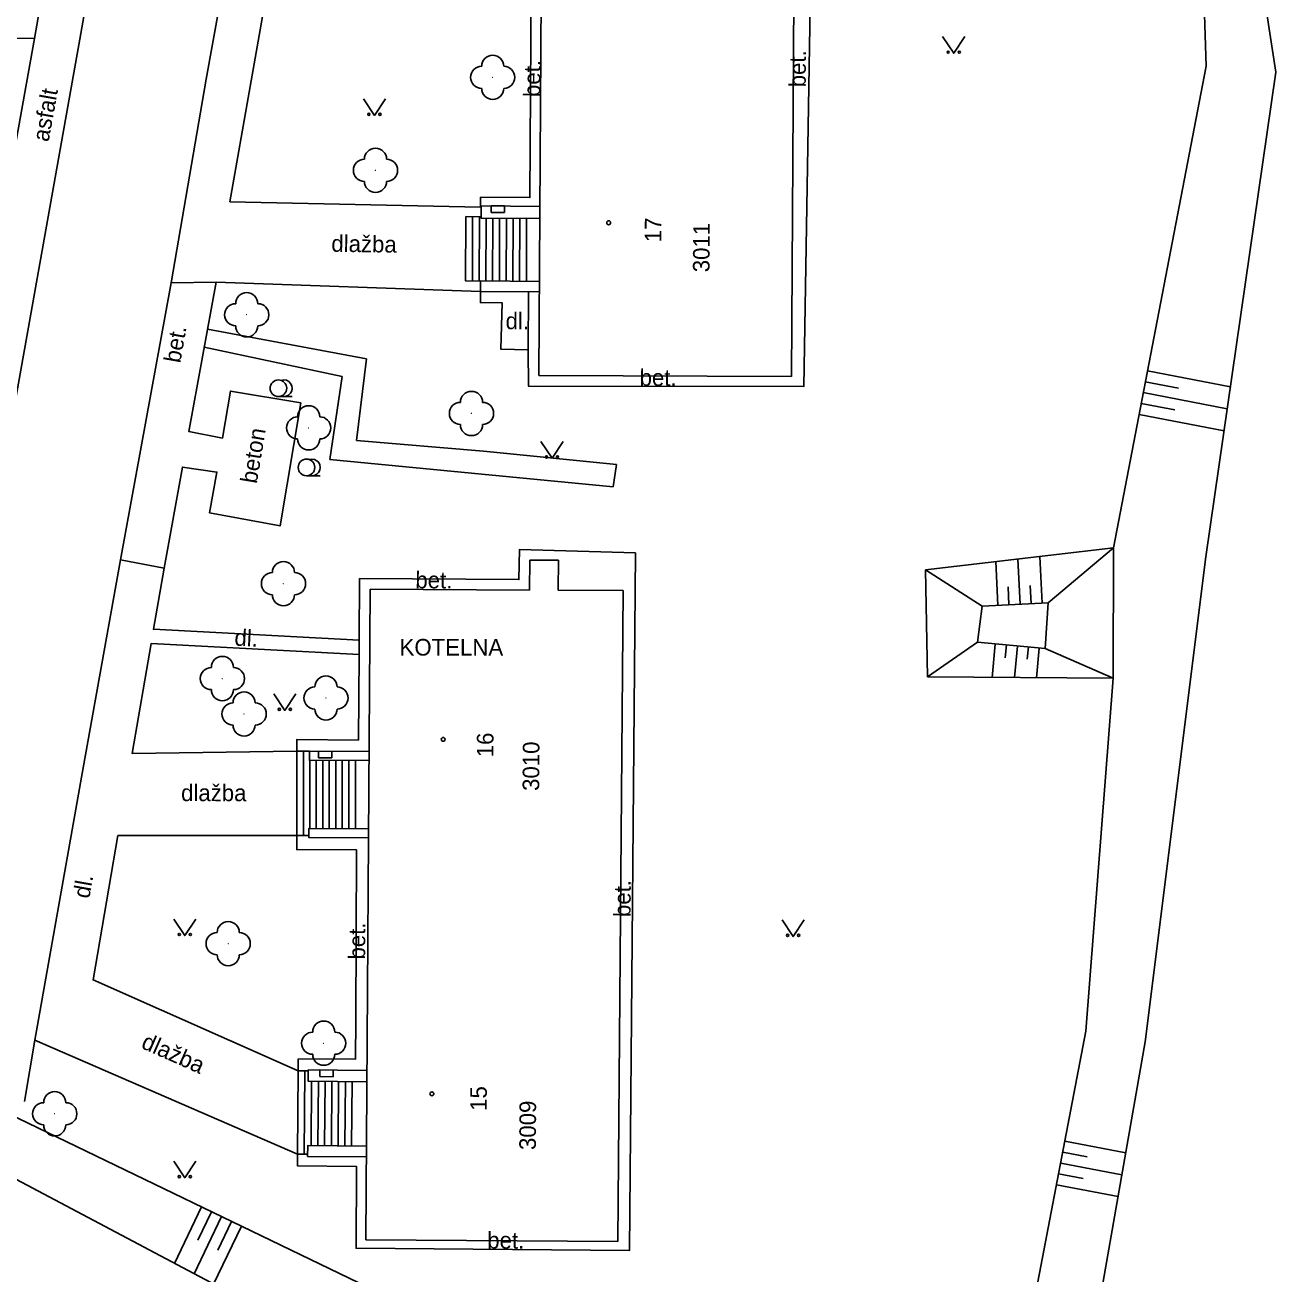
# Model space of a CAD drawing. Extents: x -584400 to -581602, y -1210894 to -1208793.
# Drawn here: x -582418.1 to -582361.6, y -1209940.8 to -1209884.4 of the extents above; entities that cross this region are included whole.
import ezdxf

# ---------------------------------------------------------------- set-up
doc = ezdxf.new("R2010")
doc.units = 0
for name, color, linetype in [('BUDOVY_MĚŘ', 7, 'Continuous'), ('POMOC_POPIS', 7, 'Continuous'), ('ROZHRANÍ_PLOCH', 7, 'Continuous'), ('VÝŠKOPIS', 7, 'Continuous'), ('ZELEŇ', 7, 'Continuous'), ('ZN_BUDOV', 7, 'Continuous'), ('ZN_KULTUR', 7, 'Continuous'), ('Č_POPIS_EVID', 7, 'Continuous')]:
    doc.layers.add(name, color=color, linetype=linetype)

msp = doc.modelspace()

# ---------------------------------------------------------------- linework, layer by layer
at = {"layer": 'BUDOVY_MĚŘ'}
for points in [[(-582394.92, -1209900.23), (-582394.73, -1209870.87)], [(-582383.31, -1209870.94), (-582383.49, -1209900.28)], [(-582397.07, -1209892.87), (-582397.07, -1209892.57)], [(-582397.07, -1209892.57), (-582396.47, -1209892.57)], [(-582397.07, -1209892.87), (-582396.47, -1209892.87)], [(-582396.47, -1209892.87), (-582396.47, -1209892.57)], [(-582383.49, -1209900.28), (-582394.92, -1209900.23)], [(-582395.34, -1209909.93), (-582395.33, -1209908.58)], [(-582395.33, -1209908.58), (-582394.03, -1209908.58)], [(-582394.03, -1209908.58), (-582394.04, -1209909.94)], [(-582402.74, -1209939.3), (-582402.54, -1209909.89)], [(-582402.54, -1209909.89), (-582395.34, -1209909.93)], [(-582394.04, -1209909.94), (-582391.11, -1209909.95)], [(-582391.11, -1209909.95), (-582391.35, -1209939.37)], [(-582404.87, -1209917.51), (-582404.87, -1209917.21)], [(-582404.87, -1209917.21), (-582404.27, -1209917.22)], [(-582404.27, -1209917.52), (-582404.27, -1209917.22)], [(-582404.87, -1209917.51), (-582404.27, -1209917.52)], [(-582404.81, -1209931.92), (-582404.81, -1209931.62)], [(-582404.81, -1209931.62), (-582404.21, -1209931.63)], [(-582404.81, -1209931.92), (-582404.21, -1209931.93)], [(-582404.21, -1209931.93), (-582404.21, -1209931.63)], [(-582391.35, -1209939.37), (-582402.74, -1209939.3)]]:
    msp.add_lwpolyline(points, dxfattribs=at)
at = {"layer": 'ROZHRANÍ_PLOCH'}
for points in [[(-582382.43, -1209870), (-582382.93, -1209900.73), (-582395.39, -1209900.71), (-582395.4, -1209899.07), (-582396.63, -1209899.05), (-582396.58, -1209896.95), (-582397.56, -1209896.94), (-582397.56, -1209896.44), (-582409.5, -1209896.02), (-582410.74, -1209902.76), (-582409.21, -1209903.06), (-582408.86, -1209900.94), (-582405.68, -1209901.47), (-582406.61, -1209907.03), (-582409.81, -1209906.44), (-582409.47, -1209904.6), (-582411.03, -1209904.37), (-582411.86, -1209908.94), (-582412.34, -1209911.7), (-582403.04, -1209912.2), (-582403.02, -1209909.41), (-582395.82, -1209909.46), (-582395.79, -1209908.1), (-582390.55, -1209908.25), (-582390.82, -1209939.78), (-582403.18, -1209939.68), (-582403.16, -1209935.98), (-582405.82, -1209935.96), (-582405.82, -1209935.43), (-582417.7, -1209930.28)], [(-582413.16, -1209870.81), (-582415.66, -1209885.04), (-582418.63, -1209901.68)], [(-582418.17, -1209933.04), (-582417.7, -1209930.28), (-582415.52, -1209917.96), (-582413.83, -1209908.56), (-582411.54, -1209896.04), (-582409.96, -1209886.84), (-582407.2, -1209871.59)], [(-582408.89, -1209892.38), (-582397.55, -1209892.62), (-582397.55, -1209892.18), (-582395.32, -1209892.19), (-582395.26, -1209882.59), (-582397.57, -1209882.57), (-582397.57, -1209882.08), (-582407.05, -1209881.94), (-582408.89, -1209892.38)], [(-582417.39, -1209883.09), (-582417.71, -1209885)], [(-582432.38, -1209884.76), (-582417.71, -1209885), (-582418.98, -1209892.07)], [(-582394.87, -1209893.14), (-582397.53, -1209893.12), (-582397.53, -1209892.57), (-582394.87, -1209892.59)], [(-582397.53, -1209893.06), (-582398.21, -1209893.05), (-582398.23, -1209895.96), (-582397.56, -1209895.97)], [(-582397.91, -1209893.05), (-582397.92, -1209895.96)], [(-582397.6, -1209893.06), (-582397.62, -1209895.97)], [(-582397.3, -1209893.12), (-582397.31, -1209895.96)], [(-582396.99, -1209893.12), (-582397.01, -1209895.96)], [(-582396.69, -1209893.13), (-582396.7, -1209895.97)], [(-582396.38, -1209893.13), (-582396.4, -1209895.97)], [(-582396.07, -1209893.13), (-582396.09, -1209895.97)], [(-582395.77, -1209893.13), (-582395.79, -1209895.97)], [(-582395.47, -1209893.13), (-582395.48, -1209895.97)], [(-582411.54, -1209896.04), (-582409.5, -1209896.02)], [(-582394.9, -1209896.46), (-582397.56, -1209896.44), (-582397.56, -1209895.96), (-582394.89, -1209895.98)], [(-582395.4, -1209899.07), (-582395.38, -1209896.45)], [(-582409.89, -1209898.14), (-582402.7, -1209899.48)], [(-582403.81, -1209900.28), (-582410.04, -1209898.95)], [(-582402.7, -1209899.48), (-582403.16, -1209903.17)], [(-582404.37, -1209904.03), (-582403.81, -1209900.28)], [(-582403.16, -1209903.17), (-582397.42, -1209903.65)], [(-582397.42, -1209903.65), (-582391.4, -1209904.26)], [(-582391.56, -1209905.26), (-582404.37, -1209904.03)], [(-582391.4, -1209904.26), (-582391.56, -1209905.26)], [(-582413.83, -1209908.56), (-582411.86, -1209908.94)], [(-582403.04, -1209912.2), (-582403.04, -1209912.84)], [(-582403.04, -1209912.84), (-582403.04, -1209912.2)], [(-582403.04, -1209912.84), (-582412.44, -1209912.35), (-582413.3, -1209917.32), (-582405.86, -1209917.21), (-582405.86, -1209916.69), (-582403.07, -1209916.71), (-582403.04, -1209912.84)], [(-582405.32, -1209921.03), (-582405.86, -1209921.03), (-582405.86, -1209917.21), (-582405.29, -1209917.21)], [(-582405.56, -1209921.03), (-582405.56, -1209917.21)], [(-582402.59, -1209917.23), (-582405.29, -1209917.21), (-582405.29, -1209917.62), (-582402.59, -1209917.64)], [(-582405.27, -1209920.7), (-582405.27, -1209917.62)], [(-582404.98, -1209920.7), (-582404.98, -1209917.62)], [(-582404.68, -1209920.7), (-582404.68, -1209917.62)], [(-582404.39, -1209920.7), (-582404.39, -1209917.62)], [(-582404.09, -1209920.7), (-582404.09, -1209917.62)], [(-582403.8, -1209920.7), (-582403.8, -1209917.62)], [(-582403.5, -1209920.7), (-582403.5, -1209917.62)], [(-582403.2, -1209920.7), (-582403.2, -1209917.62)], [(-582402.61, -1209920.72), (-582405.31, -1209920.7), (-582405.32, -1209921.11), (-582402.62, -1209921.13)], [(-582413.95, -1209921.02), (-582405.86, -1209921.03), (-582405.86, -1209921.66), (-582403.16, -1209921.67), (-582403.19, -1209929.34), (-582403.2, -1209931.13), (-582405.79, -1209931.12), (-582405.79, -1209931.66), (-582415.07, -1209927.55), (-582413.95, -1209921.02)], [(-582405.37, -1209935.43), (-582405.82, -1209935.43), (-582405.79, -1209931.66), (-582405.34, -1209931.66)], [(-582405.52, -1209935.43), (-582405.49, -1209931.66)], [(-582402.69, -1209931.64), (-582405.34, -1209931.62), (-582405.34, -1209932.13), (-582402.69, -1209932.15)], [(-582405.21, -1209935.04), (-582405.19, -1209932.13)], [(-582404.9, -1209935.04), (-582404.88, -1209932.13)], [(-582404.6, -1209935.05), (-582404.58, -1209932.14)], [(-582404.29, -1209935.05), (-582404.27, -1209932.14)], [(-582403.99, -1209935.05), (-582403.97, -1209932.14)], [(-582403.68, -1209935.05), (-582403.66, -1209932.14)], [(-582403.38, -1209935.05), (-582403.36, -1209932.14)], [(-582402.71, -1209935.06), (-582405.36, -1209935.04), (-582405.37, -1209935.53), (-582402.71, -1209935.55)]]:
    msp.add_lwpolyline(points, dxfattribs=at)
at = {"layer": 'VÝŠKOPIS'}
for points in [[(-582365.58, -1209860.61), (-582364.75, -1209886.25)], [(-582361.59, -1209886.52), (-582365.58, -1209860.61)], [(-582458.53, -1209884.77), (-582456.6, -1209886.04), (-582449.67, -1209886.53), (-582449.3, -1209900.15), (-582450.73, -1209918.74), (-582447.81, -1209922.68), (-582434.61, -1209928.59), (-582420.34, -1209935.62), (-582401.96, -1209945.35), (-582389.45, -1209947.48)], [(-582391.38, -1209943.01), (-582402.62, -1209941.45), (-582418.91, -1209933.59), (-582430.07, -1209926.24), (-582446.8, -1209919.9), (-582447.79, -1209918.59), (-582447.46, -1209900.26), (-582446.56, -1209884.67)], [(-582364.75, -1209886.25), (-582368.94, -1209908.02)], [(-582364.76, -1209908.43), (-582361.59, -1209886.52)], [(-582363.65, -1209900.75), (-582367.4, -1209900.03)], [(-582365.99, -1209900.81), (-582367.5, -1209900.52)], [(-582363.8, -1209901.74), (-582367.59, -1209901.01)], [(-582363.94, -1209902.73), (-582367.78, -1209901.99)], [(-582366.16, -1209901.79), (-582367.69, -1209901.5)], [(-582377.44, -1209909.02), (-582368.94, -1209908.02)], [(-582368.94, -1209908.02), (-582371.89, -1209910.51)], [(-582368.94, -1209908.02), (-582368.95, -1209913.92)], [(-582374.26, -1209908.64), (-582374.16, -1209910.62)], [(-582373.26, -1209908.53), (-582373.16, -1209910.57)], [(-582372.26, -1209908.41), (-582372.16, -1209910.52)], [(-582367.5, -1209930.35), (-582364.76, -1209908.43)], [(-582374.87, -1209910.66), (-582377.44, -1209909.02)], [(-582377.35, -1209913.86), (-582377.44, -1209909.02)], [(-582373.7, -1209909.79), (-582373.66, -1209910.6)], [(-582372.7, -1209909.72), (-582372.66, -1209910.55)], [(-582374.87, -1209910.66), (-582371.89, -1209910.51)], [(-582371.89, -1209910.51), (-582372.03, -1209912.57)], [(-582375.08, -1209912.29), (-582374.87, -1209910.66)], [(-582375.08, -1209912.29), (-582377.35, -1209913.86)], [(-582372.03, -1209912.57), (-582375.08, -1209912.29)], [(-582374.42, -1209913.88), (-582374.28, -1209912.37)], [(-582373.83, -1209913), (-582373.78, -1209912.41)], [(-582373.41, -1209913.89), (-582373.28, -1209912.46)], [(-582372.84, -1209913.06), (-582372.78, -1209912.5)], [(-582372.41, -1209913.9), (-582372.29, -1209912.55)], [(-582372.03, -1209912.57), (-582368.95, -1209913.92)], [(-582368.95, -1209913.92), (-582377.35, -1209913.86)], [(-582368.95, -1209913.92), (-582370.18, -1209929.86)], [(-582370.18, -1209929.86), (-582373.17, -1209945.45)], [(-582370.69, -1209948.48), (-582367.5, -1209930.35)], [(-582368.38, -1209935.37), (-582371.14, -1209934.84)], [(-582370.13, -1209935.55), (-582371.23, -1209935.33)], [(-582368.56, -1209936.36), (-582371.32, -1209935.83)], [(-582370.31, -1209936.53), (-582371.42, -1209936.32)], [(-582368.73, -1209937.34), (-582371.51, -1209936.81)], [(-582411.39, -1209940.36), (-582410.16, -1209937.81)], [(-582410.33, -1209939.31), (-582409.71, -1209938.03)], [(-582410.5, -1209940.83), (-582409.26, -1209938.25)], [(-582409.62, -1209941.3), (-582408.36, -1209938.68)], [(-582409.43, -1209939.76), (-582408.81, -1209938.47)]]:
    msp.add_lwpolyline(points, dxfattribs=at)
at = {"layer": 'ZELEŇ'}
for centre in [(-582397, -1209886.76), (-582402.3, -1209890.96), (-582408.12, -1209897.49), (-582397.96, -1209901.95), (-582405.32, -1209902.6), (-582406.46, -1209909.64), (-582409.22, -1209913.93), (-582404.54, -1209914.81), (-582408.24, -1209915.53), (-582408.96, -1209925.91), (-582404.64, -1209930.41), (-582416.8, -1209933.6)]:
    msp.add_circle(centre, 0.0005, dxfattribs=at)
for centre, start, end in [((-582397, -1209886.26), 0, 180), ((-582397.5, -1209886.76), 90, 270), ((-582396.5, -1209886.76), 270, 90), ((-582397, -1209887.26), 180, 360), ((-582402.3, -1209890.46), 0, 180), ((-582402.8, -1209890.96), 90, 270), ((-582401.8, -1209890.96), 270, 90), ((-582402.3, -1209891.46), 180, 360), ((-582408.12, -1209896.99), 0, 180), ((-582408.62, -1209897.49), 90, 270), ((-582407.62, -1209897.49), 270, 90), ((-582408.12, -1209897.99), 180, 360), ((-582398.46, -1209901.95), 90, 270), ((-582397.96, -1209901.45), 0, 180), ((-582397.46, -1209901.95), 270, 90), ((-582405.32, -1209902.1), 0, 180), ((-582405.82, -1209902.6), 90, 270), ((-582404.82, -1209902.6), 270, 90), ((-582397.96, -1209902.45), 180, 360), ((-582405.32, -1209903.1), 180, 360), ((-582406.46, -1209909.14), 0, 180), ((-582406.96, -1209909.64), 90, 270), ((-582405.96, -1209909.64), 270, 90), ((-582406.46, -1209910.14), 180, 360), ((-582409.22, -1209913.43), 0, 180), ((-582409.72, -1209913.93), 90, 270), ((-582408.72, -1209913.93), 270, 90), ((-582404.54, -1209914.31), 0, 180), ((-582409.22, -1209914.43), 180, 360), ((-582405.04, -1209914.81), 90, 270), ((-582404.04, -1209914.81), 270, 90), ((-582408.74, -1209915.53), 90, 270), ((-582408.24, -1209915.03), 0, 180), ((-582407.74, -1209915.53), 270, 90), ((-582404.54, -1209915.31), 180, 360), ((-582408.24, -1209916.03), 180, 360), ((-582408.96, -1209925.41), 0, 180), ((-582409.46, -1209925.91), 90, 270), ((-582408.46, -1209925.91), 270, 90), ((-582408.96, -1209926.41), 180, 360), ((-582404.64, -1209929.91), 0, 180), ((-582405.14, -1209930.41), 90, 270), ((-582404.14, -1209930.41), 270, 90), ((-582404.64, -1209930.91), 180, 360), ((-582417.3, -1209933.6), 90, 270), ((-582416.8, -1209933.1), 0, 180), ((-582416.3, -1209933.6), 270, 90), ((-582416.8, -1209934.1), 180, 360)]:
    msp.add_arc(centre, 0.5, start, end, dxfattribs=at)
at = {"layer": 'ZN_BUDOV'}
for centre in [(-582391.76, -1209893.33), (-582399.24, -1209916.68), (-582399.75, -1209932.7)]:
    msp.add_circle(centre, 0.0875, dxfattribs=at)
at = {"layer": 'ZN_KULTUR'}
for p, q in [((-582406.69, -1209901.185), (-582406.065, -1209901.185)), ((-582405.42, -1209904.765), (-582404.795, -1209904.765))]:
    msp.add_line(p, q, dxfattribs=at)
for points in [[(-582376.66, -1209884.92), (-582376.16, -1209885.67), (-582375.66, -1209884.92)], [(-582402.85, -1209887.73), (-582402.35, -1209888.48), (-582401.85, -1209887.73)], [(-582394.82, -1209903.22), (-582394.32, -1209903.97), (-582393.82, -1209903.22)], [(-582406.9, -1209914.62), (-582406.4, -1209915.37), (-582405.9, -1209914.62)], [(-582411.42, -1209924.8), (-582410.92, -1209925.55), (-582410.42, -1209924.8)], [(-582383.92, -1209924.84), (-582383.42, -1209925.59), (-582382.92, -1209924.84)], [(-582411.42, -1209935.74), (-582410.92, -1209936.49), (-582410.42, -1209935.74)]]:
    msp.add_lwpolyline(points, dxfattribs=at)
for centre, radius in [((-582376.41, -1209885.62), 0.05), ((-582375.91, -1209885.62), 0.05), ((-582402.6, -1209888.43), 0.05), ((-582402.1, -1209888.43), 0.05), ((-582406.69, -1209900.81), 0.375), ((-582405.42, -1209904.39), 0.375), ((-582394.57, -1209903.92), 0.05), ((-582394.07, -1209903.92), 0.05), ((-582406.65, -1209915.32), 0.05), ((-582406.15, -1209915.32), 0.05), ((-582411.17, -1209925.5), 0.05), ((-582410.67, -1209925.5), 0.05), ((-582383.67, -1209925.54), 0.05), ((-582383.17, -1209925.54), 0.05), ((-582411.17, -1209936.44), 0.05), ((-582410.67, -1209936.44), 0.05)]:
    msp.add_circle(centre, radius, dxfattribs=at)
for centre in [(-582406.44, -1209900.81), (-582405.17, -1209904.39)]:
    msp.add_arc(centre, 0.375, 249.4944, 109.0474, dxfattribs=at)

# ---------------------------------------------------------------- texts
at = {"layer": 'POMOC_POPIS'}
for s, rotation, p in [('bet.', 89.6485, (-582382.85, -1209887.21)), ('bet.', 89.6485, (-582394.85, -1209887.65)), ('asfalt', 79.7762, (-582417.08, -1209889.7)), ('dlažba', 359.1539, (-582404.3, -1209894.64)), ('dl.', 359.7494, (-582396.42, -1209898.14)), ('bet.', 79.8972, (-582411.13, -1209899.7)), ('bet.', 359.7494, (-582390.36, -1209900.7)), ('beton', 80.5042, (-582407.67, -1209905.15)), ('bet.', 359.6992, (-582400.5, -1209909.85)), ('dl.', 357.0164, (-582408.69, -1209912.44)), ('dlažba', 359.9292, (-582411.09, -1209919.47)), ('dl.', 79.8972, (-582415.24, -1209923.9)), ('bet.', 89.6104, (-582390.77, -1209924.71)), ('bet.', 89.6104, (-582402.77, -1209926.63)), ('dlažba', 336.1022, (-582412.94, -1209930.61)), ('bet.', 359.6479, (-582397.25, -1209939.69))]:
    msp.add_text(s, height=0.75, rotation=rotation, dxfattribs=at).set_placement(p)
msp.add_text('KOTELNA', height=0.75, dxfattribs=at).set_placement((-582401.21, -1209912.89))
at = {"layer": 'Č_POPIS_EVID'}
for s, rotation, p in [('17', 89.6103, (-582389.38, -1209894.21)), ('3011', 89.6103, (-582387.2, -1209895.57)), ('16', 89.7252, (-582396.97, -1209917.49)), ('3010', 89.7252, (-582394.9, -1209919.01)), ('15', 89.7252, (-582397.27, -1209933.47)), ('3009', 89.7252, (-582395.05, -1209935.24))]:
    msp.add_text(s, height=0.75, rotation=rotation, dxfattribs=at).set_placement(p)

doc.saveas('drawing.dxf')
